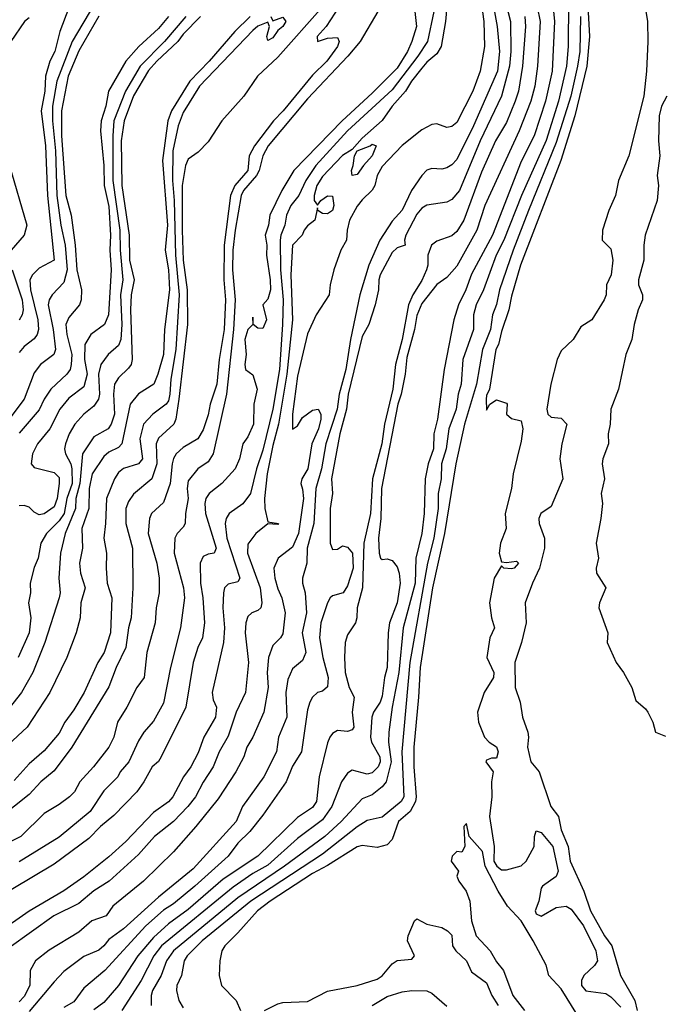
# Model space of a CAD drawing. Header units: metres. Extents: x -46681 to -43747, y -240911 to -237677.
# Tile 538 of 656: x -46520 to -46455, y -238744 to -238645. Entities that reach past the tile are written whole.
import ezdxf

# ---------------------------------------------------------------- set-up
doc = ezdxf.new("R2010")
doc.units = ezdxf.units.M
doc.layers.add('CONTOUR_INDEX', color=1, linetype='Continuous')
doc.layers.add('CONTOUR_INTER', color=3, linetype='Continuous')

msp = doc.modelspace()

# ---------------------------------------------------------------- linework, layer by layer
at = {"layer": 'CONTOUR_INDEX'}
for points, elevation in [([(-46472.506, -238638.52), (-46470.681, -238645.52), (-46470.636, -238648.52), (-46470.795, -238650.02), (-46471.599, -238653.02), (-46473.741, -238657.52), (-46475.799, -238662.52), (-46476.595, -238663.439), (-46477.095, -238663.703), (-46479.095, -238663.989), (-46479.595, -238664.287), (-46480.095, -238664.906), (-46481.221, -238667.02), (-46481.338, -238667.52), (-46481.271, -238668.02), (-46482.095, -238668.292), (-46482.595, -238668.77), (-46483.796, -238671.02), (-46483.942, -238671.52), (-46483.95, -238672.52), (-46484.284, -238674.02), (-46484.93, -238676.02), (-46485.595, -238677.211), (-46486.999, -238683.02), (-46487.187, -238684.52), (-46487.854, -238687.02), (-46488.691, -238691.52), (-46488.588, -238693.02), (-46488.822, -238694.52), (-46488.827, -238698.02), (-46488.595, -238698.634), (-46488.095, -238698.623), (-46487.595, -238698.283), (-46487.095, -238698.427), (-46486.59, -238699.02), (-46486.524, -238700.52), (-46487.095, -238702.304), (-46487.528, -238703.02), (-46488.595, -238703.309), (-46488.806, -238703.52), (-46489.093, -238704.02), (-46489.775, -238706.02), (-46489.893, -238707.52), (-46489.575, -238709.52), (-46489.03, -238711.52), (-46489.095, -238712.471), (-46489.595, -238712.886), (-46490.095, -238713.05), (-46490.595, -238713.506), (-46490.868, -238714.02), (-46491.095, -238714.764), (-46491.719, -238719.02), (-46492.595, -238720.452), (-46493.259, -238722.02), (-46495.595, -238725.39), (-46496.889, -238727.02), (-46498.095, -238728.211), (-46499.095, -238729.52), (-46502.42, -238732.52), (-46504.595, -238734.286), (-46505.595, -238734.947), (-46507.35, -238736.52), (-46511.494, -238741.02), (-46513.595, -238742.778), (-46514.595, -238744.15), (-46515.595, -238744.724)], 75), ([(-46509.729, -238639.02), (-46514.759, -238647.52), (-46516.327, -238651.52), (-46516.737, -238654.02), (-46516.752, -238655.52), (-46516.461, -238658.52), (-46516.307, -238663.02), (-46515.918, -238666.02), (-46515.486, -238668.02), (-46515.261, -238670.52), (-46515.595, -238671.768), (-46516.791, -238673.02), (-46517.095, -238673.52), (-46517.188, -238674.02), (-46516.669, -238676.52), (-46516.464, -238678.52), (-46516.607, -238679.02), (-46517.948, -238680.02), (-46518.595, -238680.859), (-46519.613, -238683.52), (-46521.841, -238686.52)], 90), ([(-46480.29, -238644.52), (-46480.128, -238646.02), (-46480.595, -238647.523), (-46481.054, -238648.52), (-46482.095, -238650.2), (-46484.595, -238652.742), (-46487.609, -238655.52), (-46492.46, -238660.52), (-46493.697, -238662.52), (-46494.906, -238665.02), (-46495.008, -238666.02), (-46495.353, -238667.02), (-46495.177, -238668.02), (-46495.224, -238669.02), (-46494.85, -238671.52), (-46494.83, -238672.52), (-46495.095, -238673.468), (-46495.578, -238674.02), (-46495.211, -238675.52), (-46495.595, -238676.397), (-46496.095, -238676.39), (-46496.578, -238676.02), (-46496.595, -238675.264), (-46496.609, -238676.02), (-46497.095, -238676.522), (-46497.396, -238677.52), (-46497.276, -238679.02), (-46497.406, -238680.02), (-46497.348, -238680.52), (-46496.595, -238681.059), (-46496.175, -238682.52), (-46496.494, -238684.02), (-46496.521, -238686.02), (-46497.095, -238687.314), (-46497.616, -238688.02), (-46497.928, -238689.52), (-46498.363, -238690.52), (-46499.723, -238692.02), (-46501.009, -238693.02), (-46501.328, -238693.52), (-46501.431, -238694.02), (-46501.365, -238695.02), (-46500.289, -238698.52), (-46500.48, -238699.02), (-46501.095, -238699.11), (-46501.595, -238699.334), (-46501.892, -238700.02), (-46501.868, -238702.02), (-46501.62, -238703.52), (-46501.47, -238706.02), (-46501.671, -238707.52), (-46502.128, -238708.52), (-46502.595, -238710.025), (-46503.346, -238714.52), (-46505.811, -238719.52), (-46506.095, -238719.974), (-46506.732, -238720.52), (-46507.549, -238722.02), (-46508.277, -238723.02), (-46510.595, -238725.414), (-46511.922, -238726.52), (-46513.095, -238727.743), (-46516.595, -238730.317), (-46525.095, -238735.372)], 80), ([(-46496.875, -238645.02), (-46498.416, -238646.52), (-46500.98, -238649.52), (-46502.952, -238651.52), (-46504.792, -238654.52), (-46505.156, -238655.52), (-46505.695, -238659.52), (-46505.181, -238666.02), (-46505.404, -238668.52), (-46505.075, -238670.52), (-46504.99, -238672.52), (-46505.492, -238676.52), (-46505.599, -238679.02), (-46506.142, -238681.02), (-46506.56, -238682.02), (-46508.095, -238682.978), (-46508.932, -238684.02), (-46509.79, -238688.02), (-46510.095, -238688.372), (-46511.095, -238688.861), (-46511.595, -238689.278), (-46512.757, -238691.02), (-46513.063, -238692.52), (-46513.096, -238694.52), (-46513.793, -238696.52), (-46513.746, -238698.52), (-46514.048, -238700.02), (-46513.921, -238701.02), (-46513.469, -238702.52), (-46513.909, -238704.02), (-46513.983, -238705.52), (-46514.386, -238707.02), (-46515.298, -238709.52), (-46517.009, -238713.02), (-46519.311, -238716.52), (-46524.595, -238721.408)], 85), ([(-46463.659, -238645.02), (-46463.725, -238648.52), (-46463.929, -238650.02), (-46464.617, -238653.02), (-46466.095, -238657.709), (-46468.882, -238664.52), (-46470.417, -238668.52), (-46471.781, -238672.52), (-46472.095, -238674.005), (-46472.489, -238675.02), (-46472.697, -238676.52), (-46473.492, -238678.52), (-46474.099, -238682.02), (-46475.296, -238686.02), (-46476.199, -238690.02), (-46477.33, -238697.02), (-46478.523, -238702.52), (-46479.778, -238710.52), (-46479.931, -238713.52), (-46480.403, -238718.52), (-46480.398, -238720.52), (-46480.16, -238723.52), (-46480.24, -238724.02), (-46480.787, -238725.02), (-46481.933, -238726.02), (-46482.595, -238727.819), (-46483.095, -238728.378), (-46484.095, -238728.623), (-46485.595, -238728.441), (-46486.095, -238728.575), (-46489.095, -238730.457), (-46490.595, -238731.252), (-46494.87, -238734.02), (-46496.132, -238735.02), (-46498.095, -238737.228), (-46499.419, -238738.52), (-46499.721, -238739.02), (-46499.934, -238740.02), (-46499.978, -238741.52), (-46499.743, -238742.52), (-46498.268, -238744.02), (-46497.832, -238745.02)], 70), ([(-46495.419, -238745.02), (-46494.095, -238744.347), (-46493.595, -238744.224), (-46491.095, -238744.12), (-46489.095, -238743.104), (-46486.095, -238742.503), (-46484.095, -238741.882), (-46483.595, -238741.56), (-46482.595, -238740.335), (-46482.095, -238740.005), (-46480.595, -238739.873), (-46480.329, -238739.52), (-46481.042, -238738.02), (-46480.965, -238737.52), (-46480.329, -238736.02), (-46480.095, -238735.809), (-46479.095, -238736.354), (-46477.595, -238736.695), (-46477.023, -238737.02), (-46476.595, -238737.464), (-46476.525, -238738.52), (-46476.191, -238739.02), (-46475.109, -238740.02), (-46474.595, -238741.127), (-46473.095, -238742.235), (-46472.576, -238743.52), (-46471.916, -238744.52)], 70)]:
    msp.add_lwpolyline(points, dxfattribs=dict(at, elevation=elevation))
at = {"layer": 'CONTOUR_INTER'}
for points, elevation in [([(-46463.051, -238641.52), (-46462.729, -238647.02), (-46463.003, -238650.02), (-46464.211, -238655.02), (-46465.634, -238659.52), (-46469.692, -238670.02), (-46470.595, -238673.145), (-46470.859, -238674.52), (-46471.595, -238676.72), (-46471.885, -238678.02), (-46472.146, -238678.52), (-46472.795, -238682.52), (-46473.095, -238683.139), (-46473.143, -238683.52), (-46473.095, -238684.618), (-46472.758, -238684.02), (-46472.095, -238683.603), (-46471.095, -238683.93), (-46471.005, -238684.02), (-46471.091, -238685.02), (-46470.595, -238685.45), (-46469.595, -238685.703), (-46469.449, -238686.52), (-46469.595, -238687.729), (-46470.413, -238691.02), (-46470.597, -238692.52), (-46471.233, -238695.02), (-46471.107, -238696.52), (-46471.687, -238698.02), (-46471.822, -238699.02), (-46471.595, -238699.899), (-46471.095, -238699.961), (-46470.095, -238699.828), (-46469.874, -238700.02), (-46470.3, -238700.52), (-46470.595, -238700.603), (-46471.344, -238700.52), (-46471.595, -238700.296), (-46472.339, -238701.52), (-46472.793, -238704.02), (-46472.603, -238705.52), (-46472.281, -238706.52), (-46472.768, -238707.52), (-46473.075, -238709.52), (-46472.374, -238711.02), (-46472.402, -238711.52), (-46473.33, -238713.02), (-46474.014, -238715.02), (-46473.917, -238716.02), (-46473.287, -238717.52), (-46472.821, -238718.02), (-46472.095, -238718.493), (-46471.922, -238719.02), (-46472.095, -238719.639), (-46472.595, -238719.651), (-46473.095, -238719.846), (-46473.165, -238720.02), (-46472.411, -238721.02), (-46472.585, -238722.02), (-46472.573, -238723.52), (-46472.789, -238725.52), (-46472.342, -238728.52), (-46472.357, -238730.02), (-46472.068, -238730.52), (-46471.595, -238730.875), (-46471.095, -238730.887), (-46469.595, -238730.47), (-46469.109, -238730.02), (-46468.317, -238728.52), (-46468.279, -238727.52), (-46468.095, -238726.94), (-46467.595, -238727.113), (-46466.439, -238728.52), (-46465.876, -238731.02), (-46466.095, -238731.556), (-46467.473, -238732.52), (-46467.595, -238732.724), (-46467.825, -238734.02), (-46468.208, -238735.02), (-46468.095, -238735.32), (-46467.595, -238735.546), (-46466.095, -238734.685), (-46465.095, -238734.54), (-46464.595, -238734.844), (-46463.353, -238736.52), (-46462.086, -238739.02), (-46461.938, -238740.02), (-46462.225, -238740.52), (-46463.317, -238741.52), (-46463.531, -238742.02), (-46463.546, -238742.52), (-46463.095, -238743.068), (-46461.095, -238743.333), (-46460.595, -238743.653), (-46459.595, -238744.694)], 69), ([(-46468.313, -238642.52), (-46467.7, -238645.52), (-46467.969, -238650.02), (-46468.243, -238652.02), (-46468.633, -238653.52), (-46469.815, -238656.52), (-46473.253, -238664.02), (-46474.056, -238666.52), (-46476.095, -238670.152), (-46477.095, -238671.293), (-46478.095, -238671.972), (-46479.595, -238673.892), (-46480.095, -238675.107), (-46480.346, -238676.52), (-46481.095, -238679.324), (-46481.263, -238681.02), (-46481.668, -238683.02), (-46482.003, -238684.02), (-46483.662, -238692.52), (-46483.734, -238695.52), (-46483.957, -238697.52), (-46483.907, -238699.02), (-46483.754, -238699.52), (-46483.595, -238699.655), (-46483.095, -238699.593), (-46482.595, -238699.762), (-46482.095, -238700.385), (-46481.867, -238701.02), (-46481.795, -238702.02), (-46482.08, -238704.02), (-46482.861, -238706.02), (-46483.004, -238707.02), (-46483.082, -238710.52), (-46483.351, -238711.52), (-46483.595, -238713.388), (-46483.805, -238714.02), (-46484.466, -238715.02), (-46484.621, -238715.52), (-46484.768, -238717.52), (-46484.656, -238718.02), (-46483.821, -238719.52), (-46483.78, -238720.02), (-46483.985, -238720.52), (-46484.595, -238721.13), (-46485.095, -238721.239), (-46486.595, -238720.834), (-46487.095, -238721.144), (-46487.677, -238722.02), (-46488.658, -238724.52), (-46489.595, -238725.848), (-46492.095, -238727.736), (-46495.095, -238730.423), (-46496.595, -238731.257), (-46498.595, -238732.631), (-46505.786, -238738.52), (-46506.545, -238739.52), (-46507.821, -238742.02), (-46509.773, -238745.02)], 73), ([(-46466.601, -238642.02), (-46466.264, -238645.52), (-46466.485, -238650.52), (-46467.178, -238653.52), (-46468.317, -238657.02), (-46469.595, -238659.591), (-46472.507, -238667.02), (-46474.595, -238670.956), (-46475.174, -238672.52), (-46475.904, -238674.02), (-46476.383, -238675.52), (-46477.363, -238680.52), (-46478.019, -238685.52), (-46478.396, -238687.02), (-46478.419, -238688.52), (-46478.96, -238690.02), (-46479.256, -238691.52), (-46479.377, -238695.02), (-46479.596, -238697.02), (-46480.209, -238699.52), (-46480.273, -238702.02), (-46481.494, -238706.52), (-46481.922, -238711.02), (-46482.598, -238714.52), (-46482.908, -238717.02), (-46482.943, -238718.02), (-46482.682, -238720.02), (-46483.199, -238722.02), (-46483.595, -238722.526), (-46484.595, -238723.329), (-46485.595, -238723.734), (-46487.727, -238726.02), (-46489.36, -238727.52), (-46493.414, -238730.52), (-46498.095, -238733.709), (-46504.587, -238739.02), (-46505.276, -238740.02), (-46505.812, -238741.52), (-46506.678, -238743.02), (-46506.826, -238743.52), (-46506.828, -238744.52)], 72), ([(-46473.693, -238643.02), (-46473.361, -238645.52), (-46473.297, -238648.02), (-46473.739, -238650.52), (-46474.48, -238652.52), (-46476.095, -238655.674), (-46476.595, -238656.087), (-46477.095, -238656.171), (-46478.095, -238655.825), (-46478.595, -238655.892), (-46479.595, -238656.424), (-46481.595, -238657.981), (-46483.595, -238660.113), (-46484.088, -238661.02), (-46484.321, -238662.02), (-46484.595, -238662.505), (-46485.595, -238663.454), (-46486.095, -238664.104), (-46486.876, -238665.52), (-46487.125, -238666.52), (-46487.173, -238667.52), (-46487.745, -238668.52), (-46488.443, -238670.52), (-46488.812, -238672.02), (-46488.915, -238673.02), (-46490.224, -238675.02), (-46491.095, -238676.938), (-46492.095, -238681.191), (-46492.61, -238685.02), (-46492.595, -238686.525), (-46492.095, -238686.208), (-46491.595, -238685.369), (-46490.595, -238684.616), (-46490.026, -238684.52), (-46489.747, -238685.02), (-46489.748, -238685.52), (-46489.989, -238686.52), (-46490.674, -238688.02), (-46491.084, -238690.52), (-46491.67, -238691.52), (-46491.773, -238692.02), (-46491.595, -238692.56), (-46491.512, -238693.52), (-46491.992, -238697.02), (-46492.595, -238698.401), (-46494.04, -238699.52), (-46494.483, -238700.52), (-46494.404, -238701.52), (-46494.095, -238702.617), (-46493.683, -238703.52), (-46493.343, -238705.02), (-46493.595, -238707.118), (-46493.829, -238707.52), (-46494.595, -238708.304), (-46495.024, -238709.52), (-46495.155, -238711.02), (-46495.045, -238712.52), (-46495.507, -238715.02), (-46496.599, -238717.52), (-46497.197, -238718.52), (-46497.52, -238719.52), (-46498.315, -238721.02), (-46500.095, -238723.748), (-46502.318, -238726.52), (-46504.595, -238729.065), (-46507.601, -238732.02), (-46510.668, -238734.52), (-46511.36, -238735.52), (-46512.803, -238736.02), (-46514.095, -238737.145), (-46517.095, -238738.95), (-46518.443, -238740.02), (-46518.991, -238741.02), (-46519.021, -238742.52), (-46519.595, -238743.611), (-46520.095, -238744.168)], 77), ([(-46472.546, -238643.02), (-46472.034, -238646.02), (-46471.788, -238648.52), (-46472.007, -238650.52), (-46474.393, -238656.02), (-46476.095, -238659.419), (-46476.595, -238659.932), (-46477.095, -238660.237), (-46477.595, -238660.376), (-46478.595, -238660.321), (-46479.095, -238660.478), (-46479.595, -238661.024), (-46480.631, -238662.52), (-46481.595, -238664.512), (-46482.595, -238665.62), (-46483.837, -238667.52), (-46484.943, -238670.02), (-46485.85, -238673.02), (-46486.79, -238677.52), (-46487.25, -238680.52), (-46487.926, -238683.02), (-46488.107, -238684.52), (-46489.244, -238688.02), (-46489.692, -238690.52), (-46490.276, -238692.52), (-46490.47, -238696.02), (-46491.126, -238698.52), (-46491.162, -238700.02), (-46491.596, -238701.52), (-46491.601, -238702.02), (-46491.337, -238703.02), (-46491.198, -238705.02), (-46491.631, -238707.02), (-46491.263, -238709.02), (-46491.595, -238709.822), (-46492.595, -238710.639), (-46493.095, -238711.72), (-46493.282, -238713.02), (-46493.196, -238715.52), (-46494.031, -238717.52), (-46494.207, -238719.02), (-46495.497, -238721.52), (-46497.651, -238724.52), (-46498.268, -238726.02), (-46502.595, -238730.776), (-46506.095, -238733.631), (-46509.595, -238736.81), (-46511.095, -238737.885), (-46511.595, -238738.538), (-46512.095, -238738.947), (-46513.595, -238739.611), (-46515.595, -238741.109), (-46516.595, -238742.133), (-46519.095, -238745.128)], 76), ([(-46464.841, -238643.52), (-46464.894, -238648.02), (-46465.041, -238650.02), (-46465.844, -238653.52), (-46467.095, -238657.486), (-46469.589, -238663.02), (-46471.371, -238667.52), (-46472.11, -238669.02), (-46473.393, -238672.52), (-46474.152, -238674.02), (-46474.399, -238675.02), (-46474.398, -238676.52), (-46475.473, -238679.52), (-46475.637, -238682.02), (-46475.953, -238683.02), (-46476.164, -238684.52), (-46476.87, -238686.52), (-46477.158, -238688.52), (-46477.613, -238690.02), (-46477.653, -238691.52), (-46477.952, -238693.02), (-46477.954, -238694.52), (-46478.412, -238697.52), (-46479.044, -238700.02), (-46480.793, -238710.02), (-46481.615, -238719.02), (-46481.425, -238723.52), (-46481.695, -238724.02), (-46483.595, -238725.589), (-46485.095, -238725.924), (-46486.095, -238726.552), (-46489.595, -238729.297), (-46496.787, -238734.02), (-46501.693, -238738.02), (-46503.2, -238739.52), (-46503.494, -238740.02), (-46503.774, -238741.52), (-46504.251, -238742.52), (-46504.279, -238743.02), (-46504.028, -238744.02), (-46503.595, -238744.769)], 71), ([(-46478.385, -238644.52), (-46479.044, -238647.52), (-46479.991, -238649.02), (-46482.595, -238652.388), (-46487.095, -238656.504), (-46490.28, -238660.02), (-46491.255, -238661.52), (-46491.989, -238663.02), (-46492.77, -238664.02), (-46493.221, -238665.02), (-46493.391, -238666.02), (-46493.789, -238667.02), (-46493.856, -238667.52), (-46493.81, -238670.52), (-46493.564, -238673.52), (-46493.615, -238676.02), (-46493.926, -238680.52), (-46494.595, -238684.522), (-46495.595, -238688.635), (-46496.215, -238690.52), (-46496.844, -238693.02), (-46497.595, -238694.067), (-46498.974, -238695.02), (-46499.27, -238695.52), (-46499.37, -238696.02), (-46499.224, -238697.52), (-46497.9, -238701.52), (-46498.095, -238701.906), (-46499.095, -238702.126), (-46499.44, -238702.52), (-46499.558, -238703.02), (-46499.603, -238704.52), (-46499.466, -238706.52), (-46499.542, -238708.02), (-46500.682, -238713.02), (-46500.595, -238713.773), (-46500.239, -238714.52), (-46500.37, -238715.52), (-46501.539, -238717.52), (-46502.095, -238719.09), (-46502.831, -238720.52), (-46503.567, -238721.52), (-46504.631, -238723.52), (-46505.095, -238724.053), (-46506.595, -238725.096), (-46509.364, -238728.02), (-46511.095, -238729.578), (-46513.595, -238731.592), (-46515.595, -238732.993), (-46519.095, -238735.029), (-46522.595, -238737.437)], 79), ([(-46489.559, -238644.02), (-46494.095, -238649.09), (-46496.117, -238651.02), (-46497.516, -238653.02), (-46499.723, -238655.52), (-46501.095, -238657.614), (-46502.095, -238658.652), (-46503.095, -238659.361), (-46503.381, -238660.02), (-46503.694, -238662.02), (-46503.707, -238666.52), (-46503.593, -238669.52), (-46503.214, -238672.52), (-46503.181, -238676.02), (-46504.03, -238683.52), (-46504.346, -238685.52), (-46504.553, -238686.02), (-46506.095, -238687.443), (-46506.333, -238688.02), (-46506.272, -238690.02), (-46506.767, -238691.52), (-46508.595, -238693.08), (-46509.095, -238693.827), (-46509.358, -238694.52), (-46509.36, -238696.02), (-46508.71, -238698.52), (-46508.668, -238702.52), (-46508.828, -238705.52), (-46509.095, -238706.52), (-46509.365, -238708.52), (-46510.359, -238710.52), (-46511.095, -238712.459), (-46514.82, -238718.52), (-46516.595, -238720.909), (-46517.93, -238722.02), (-46519.095, -238723.298), (-46522.095, -238725.655)], 83), ([(-46487.92, -238644.02), (-46489.21, -238646.02), (-46490.116, -238647.02), (-46490.095, -238647.529), (-46489.095, -238647.202), (-46488.095, -238647.125), (-46487.903, -238647.52), (-46488.071, -238648.02), (-46489.174, -238649.52), (-46490.595, -238650.925), (-46493.564, -238654.52), (-46494.534, -238655.52), (-46496.423, -238658.02), (-46496.966, -238659.02), (-46497.112, -238660.52), (-46498.402, -238662.02), (-46498.837, -238663.02), (-46499.478, -238668.02), (-46499.526, -238671.52), (-46499.347, -238673.52), (-46499.498, -238676.52), (-46499.999, -238679.52), (-46500.209, -238682.02), (-46500.906, -238684.02), (-46501.095, -238685.101), (-46501.595, -238686.608), (-46502.132, -238687.52), (-46503.595, -238688.366), (-46504.313, -238689.02), (-46504.595, -238689.49), (-46504.719, -238690.02), (-46504.919, -238692.02), (-46505.595, -238693.923), (-46506.776, -238695.02), (-46506.991, -238695.52), (-46507.125, -238697.02), (-46506.241, -238700.02), (-46506.012, -238701.52), (-46506.019, -238703.02), (-46506.331, -238704.52), (-46506.426, -238706.02), (-46507.257, -238709.02), (-46507.532, -238711.52), (-46508.277, -238712.52), (-46509.285, -238714.52), (-46510.208, -238716.02), (-46510.593, -238717.52), (-46511.088, -238718.52), (-46512.634, -238720.52), (-46513.995, -238722.02), (-46514.535, -238723.02), (-46515.042, -238723.52), (-46516.095, -238724.32), (-46517.595, -238725.213), (-46519.937, -238727.52), (-46521.906, -238728.52)], 82), ([(-46477.101, -238644.02), (-46477.213, -238645.52), (-46477.651, -238648.02), (-46478.095, -238648.777), (-46479.095, -238649.623), (-46479.595, -238650.215), (-46480.629, -238651.52), (-46481.244, -238652.52), (-46482.602, -238654.02), (-46483.595, -238655.491), (-46485.595, -238657.269), (-46486.595, -238658.395), (-46487.595, -238659.014), (-46489.595, -238661.108), (-46490.175, -238662.02), (-46490.433, -238663.02), (-46490.415, -238663.52), (-46490.095, -238663.99), (-46489.753, -238663.52), (-46489.095, -238663.06), (-46488.595, -238663.088), (-46488.447, -238664.02), (-46488.572, -238664.52), (-46489.095, -238664.877), (-46489.595, -238664.843), (-46490.068, -238664.52), (-46490.095, -238664.273), (-46490.36, -238665.52), (-46491.095, -238666.092), (-46491.441, -238666.52), (-46491.641, -238667.02), (-46492.595, -238668.038), (-46492.765, -238671.02), (-46492.622, -238675.52), (-46493.165, -238681.02), (-46494.011, -238686.02), (-46494.595, -238688.172), (-46495.148, -238691.02), (-46495.42, -238693.52), (-46495.393, -238694.52), (-46495.095, -238695.868), (-46494.009, -238696.02), (-46494.095, -238696.127), (-46495.095, -238696.058), (-46496.31, -238697.02), (-46497.095, -238698.116), (-46497.142, -238699.02), (-46495.873, -238702.52), (-46495.707, -238704.02), (-46495.805, -238704.52), (-46496.095, -238704.798), (-46496.696, -238705.02), (-46497.095, -238705.386), (-46497.311, -238706.02), (-46497.379, -238707.02), (-46497.048, -238710.02), (-46497.326, -238713.02), (-46498.283, -238715.02), (-46499.095, -238717.431), (-46499.996, -238719.02), (-46500.595, -238720.52), (-46501.595, -238722.059), (-46502.357, -238723.52), (-46503.128, -238724.52), (-46504.568, -238726.02), (-46506.498, -238727.52), (-46508.095, -238729.349), (-46511.054, -238732.02), (-46512.595, -238733.002), (-46514.095, -238734.262), (-46516.608, -238735.52), (-46521.095, -238738.715)], 78), ([(-46515.095, -238644.132), (-46516.003, -238646.52), (-46516.503, -238648.52), (-46517.011, -238649.52), (-46517.459, -238651.02), (-46517.52, -238652.52), (-46517.873, -238654.52), (-46517.455, -238658.02), (-46517.26, -238663.02), (-46516.579, -238669.52), (-46518.095, -238670.352), (-46518.759, -238671.02), (-46519.013, -238671.52), (-46518.968, -238672.52), (-46518.211, -238675.52), (-46518.16, -238676.52), (-46518.28, -238677.02), (-46518.595, -238677.438), (-46519.595, -238678.203), (-46520.095, -238678.823)], 91), ([(-46484.025, -238644.52), (-46485.793, -238647.52), (-46487.029, -238649.02), (-46491.095, -238653.31), (-46495.055, -238658.02), (-46495.594, -238659.02), (-46495.963, -238660.52), (-46496.226, -238661.02), (-46497.555, -238662.52), (-46497.769, -238663.02), (-46498.39, -238666.52), (-46498.6, -238668.52), (-46498.654, -238670.52), (-46498.393, -238673.52), (-46498.551, -238676.52), (-46499.244, -238683.02), (-46500.576, -238689.02), (-46501.095, -238689.833), (-46502.116, -238690.52), (-46503.095, -238691.744), (-46503.221, -238692.52), (-46503.101, -238693.52), (-46503.376, -238695.02), (-46503.392, -238696.02), (-46503.595, -238696.399), (-46504.22, -238697.02), (-46504.439, -238697.52), (-46504.499, -238699.02), (-46503.583, -238702.52), (-46503.484, -238703.52), (-46503.861, -238706.52), (-46504.88, -238710.52), (-46505.595, -238714.102), (-46506.595, -238715.914), (-46507.552, -238717.02), (-46508.095, -238717.899), (-46509.081, -238720.02), (-46509.957, -238721.02), (-46510.193, -238721.52), (-46511.595, -238722.946), (-46512.956, -238725.02), (-46516.095, -238727.595), (-46520.095, -238730.08)], 81), ([(-46457.095, -238644.286), (-46456.921, -238645.52), (-46456.868, -238647.52), (-46456.992, -238650.52), (-46457.263, -238653.02), (-46458.777, -238659.02), (-46459.809, -238661.52), (-46460.128, -238663.02), (-46460.778, -238664.52), (-46461.435, -238666.52), (-46461.477, -238667.52), (-46460.595, -238668.39), (-46460.381, -238669.52), (-46460.553, -238671.02), (-46461.037, -238672.02), (-46461.065, -238673.02), (-46461.26, -238673.52), (-46462.516, -238675.52), (-46463.595, -238676.249), (-46464.392, -238677.52), (-46465.595, -238678.663), (-46465.989, -238679.52), (-46466.623, -238682.02), (-46467.021, -238684.52), (-46466.938, -238685.02), (-46466.595, -238685.319), (-46465.595, -238685.418), (-46465.009, -238686.02), (-46465.52, -238688.02), (-46465.734, -238689.52), (-46465.417, -238691.52), (-46466.595, -238694.336), (-46467.629, -238695.02), (-46467.833, -238695.52), (-46467.813, -238696.02), (-46467.28, -238697.52), (-46467.278, -238698.52), (-46467.784, -238700.52), (-46468.486, -238702.02), (-46469.218, -238704.02), (-46469.098, -238706.02), (-46469.575, -238708.02), (-46470.24, -238710.02), (-46470.224, -238712.52), (-46469.707, -238714.02), (-46469.464, -238715.52), (-46468.928, -238717.02), (-46468.861, -238717.52), (-46468.981, -238718.52), (-46468.629, -238720.02), (-46467.812, -238721.02), (-46466.627, -238724.52), (-46465.848, -238725.52), (-46465.595, -238726.863), (-46464.897, -238728.52), (-46464.672, -238730.02), (-46463.319, -238733.02), (-46462.628, -238735.02), (-46461.229, -238737.52), (-46460.482, -238738.52), (-46459.628, -238741.52), (-46458.172, -238744.02), (-46457.954, -238745.02)], 68), ([(-46501.849, -238645.02), (-46503.595, -238646.798), (-46504.143, -238647.52), (-46506.268, -238649.52), (-46507.095, -238650.46), (-46508.595, -238652.986), (-46509.545, -238655.52), (-46509.829, -238657.52), (-46509.773, -238662.02), (-46509.028, -238667.02), (-46508.989, -238669.52), (-46508.548, -238671.52), (-46508.827, -238673.02), (-46508.892, -238674.52), (-46508.751, -238679.52), (-46508.853, -238680.02), (-46509.095, -238680.386), (-46510.095, -238681.359), (-46510.51, -238682.02), (-46510.623, -238683.02), (-46510.499, -238685.02), (-46510.839, -238686.02), (-46511.155, -238686.52), (-46512.595, -238687.324), (-46513.745, -238689.02), (-46514.004, -238692.02), (-46514.389, -238693.52), (-46514.423, -238694.52), (-46515.482, -238697.02), (-46515.945, -238699.02), (-46516.101, -238701.52), (-46515.98, -238703.02), (-46516.076, -238703.52), (-46517.508, -238708.02), (-46518.744, -238711.02), (-46519.86, -238713.02), (-46521.595, -238715.241)], 86), ([(-46519.095, -238645.143), (-46519.577, -238645.52), (-46520.943, -238647.52)], 92), ([(-46494.805, -238645.02), (-46494.595, -238645.447), (-46493.595, -238645.09), (-46493.296, -238645.52), (-46493.59, -238646.02), (-46494.095, -238646.409), (-46494.595, -238647.155), (-46495.095, -238647.445), (-46495.208, -238647.02), (-46494.913, -238646.02), (-46495.095, -238645.597), (-46496.095, -238645.991), (-46496.595, -238646.431), (-46501.977, -238652.02), (-46503.595, -238654.689), (-46504.12, -238656.02), (-46504.639, -238658.52), (-46504.689, -238661.52), (-46504.499, -238663.52), (-46504.39, -238669.02), (-46504.002, -238673.02), (-46504.358, -238678.52), (-46504.84, -238681.52), (-46504.932, -238683.02), (-46505.095, -238683.69), (-46505.327, -238684.02), (-46506.661, -238685.02), (-46507.595, -238686.03), (-46507.954, -238687.52), (-46507.699, -238689.52), (-46508.095, -238690.035), (-46509.595, -238690.501), (-46510.095, -238690.896), (-46510.526, -238691.52), (-46511.326, -238693.52), (-46511.406, -238696.02), (-46511.599, -238697.52), (-46511.306, -238699.02), (-46511.361, -238700.52), (-46511.247, -238702.02), (-46510.787, -238703.52), (-46510.911, -238707.02), (-46511.538, -238709.02), (-46512.176, -238710.02), (-46513.563, -238713.02), (-46514.595, -238714.789), (-46515.526, -238716.02), (-46516.095, -238717.111), (-46517.595, -238718.912), (-46519.095, -238720.209), (-46520.595, -238721.9)], 84), ([(-46503.346, -238645.02), (-46505.497, -238647.52), (-46507.916, -238650.02), (-46509.403, -238652.52), (-46510.57, -238655.52), (-46510.685, -238657.02), (-46510.668, -238661.52), (-46509.993, -238666.52), (-46509.956, -238668.52), (-46509.686, -238671.52), (-46509.903, -238673.02), (-46509.776, -238676.02), (-46509.88, -238677.52), (-46510.095, -238678.107), (-46511.144, -238679.02), (-46511.904, -238680.02), (-46512.136, -238681.02), (-46512.009, -238683.02), (-46512.132, -238683.52), (-46512.595, -238684.233), (-46513.595, -238685.038), (-46514.49, -238686.02), (-46515.081, -238687.02), (-46515.426, -238688.02), (-46515.537, -238688.52), (-46515.453, -238689.02), (-46514.92, -238690.02), (-46514.8, -238690.52), (-46514.765, -238692.02), (-46515.306, -238693.52), (-46515.591, -238695.02), (-46516.095, -238695.759), (-46517.339, -238697.02), (-46517.928, -238698.02), (-46518.208, -238699.52), (-46518.595, -238700.459), (-46518.987, -238702.02), (-46518.965, -238703.02), (-46519.172, -238704.02), (-46518.928, -238705.52), (-46519.087, -238707.02), (-46520.219, -238709.52)], 87), ([(-46512.095, -238644.984), (-46514.095, -238648.469), (-46515.189, -238651.02), (-46515.86, -238654.52), (-46515.837, -238657.02), (-46515.411, -238663.02), (-46514.876, -238665.02), (-46514.46, -238668.02), (-46514.288, -238670.52), (-46513.82, -238672.52), (-46513.875, -238673.52), (-46514.029, -238674.02), (-46515.095, -238675.313), (-46515.402, -238676.02), (-46515.298, -238677.02), (-46514.817, -238679.02), (-46514.862, -238680.02), (-46514.987, -238680.52), (-46515.305, -238681.02), (-46516.902, -238682.52), (-46517.576, -238683.52), (-46518.095, -238684.604), (-46520.095, -238686.953)], 89), ([(-46505.096, -238645.02), (-46506.095, -238646.236), (-46508.081, -238648.02), (-46509.362, -238649.52), (-46511.12, -238652.52), (-46511.39, -238654.02), (-46511.869, -238655.52), (-46511.912, -238656.52), (-46511.581, -238660.02), (-46511.559, -238662.02), (-46511.095, -238664.139), (-46510.909, -238667.02), (-46510.996, -238668.52), (-46510.839, -238670.52), (-46511.122, -238675.02), (-46511.525, -238676.02), (-46512.882, -238677.02), (-46513.488, -238678.02), (-46513.54, -238679.52), (-46513.251, -238681.02), (-46513.595, -238682.293), (-46515.095, -238683.411), (-46516.022, -238684.52), (-46517.012, -238686.52), (-46518.246, -238688.02), (-46518.746, -238689.02), (-46518.908, -238690.02), (-46518.595, -238690.381), (-46516.595, -238690.914), (-46516.095, -238691.396), (-46516.065, -238692.02), (-46516.297, -238693.52), (-46516.595, -238694.355), (-46517.595, -238695.064), (-46518.095, -238695.153), (-46518.595, -238694.892), (-46519.095, -238694.384), (-46519.595, -238694.214), (-46520.095, -238694.261)], 88), ([(-46469.254, -238645.02), (-46469.178, -238646.02), (-46469.463, -238650.02), (-46469.883, -238652.52), (-46470.211, -238653.52), (-46471.095, -238655.694), (-46472.183, -238657.52), (-46473.595, -238660.683), (-46475.376, -238665.52), (-46476.095, -238666.639), (-46476.595, -238667.07), (-46478.095, -238667.607), (-46478.637, -238668.02), (-46478.983, -238669.02), (-46479, -238670.02), (-46479.138, -238670.52), (-46479.595, -238671.595), (-46480.51, -238673.02), (-46480.928, -238674.02), (-46481.595, -238677.523), (-46482.237, -238680.02), (-46482.53, -238682.52), (-46483.365, -238686.02), (-46483.624, -238688.02), (-46484.565, -238691.52), (-46484.762, -238695.02), (-46485.439, -238698.02), (-46485.561, -238702.52), (-46486.12, -238704.52), (-46486.134, -238705.52), (-46486.283, -238706.02), (-46487.095, -238707.229), (-46487.323, -238708.02), (-46487.395, -238709.52), (-46487.306, -238711.02), (-46486.908, -238712.52), (-46486.424, -238713.52), (-46486.623, -238715.02), (-46486.452, -238716.52), (-46486.595, -238716.785), (-46487.095, -238716.966), (-46488.095, -238716.864), (-46488.595, -238717.162), (-46488.842, -238717.52), (-46489.095, -238718.092), (-46489.927, -238721.52), (-46490.204, -238724.02), (-46490.595, -238724.611), (-46492.095, -238725.618), (-46496.095, -238729.505), (-46499.595, -238731.804), (-46503.095, -238734.866), (-46505.095, -238736.302), (-46506.595, -238737.676), (-46508.166, -238739.52), (-46510.108, -238742.52), (-46511.595, -238744.238), (-46512.595, -238744.981)], 74), ([(-46454.952, -238653.02), (-46455.498, -238654.02), (-46455.737, -238655.02), (-46455.8, -238657.52), (-46455.662, -238659.02), (-46455.947, -238661.02), (-46455.782, -238662.02), (-46455.936, -238663.52), (-46457.124, -238667.02), (-46457.275, -238668.02), (-46457.279, -238669.52), (-46457.796, -238671.52), (-46457.81, -238672.02), (-46457.4, -238673.02), (-46457.408, -238673.52), (-46457.85, -238674.52), (-46458.255, -238676.02), (-46458.494, -238677.52), (-46459.095, -238679.033), (-46459.806, -238682.52), (-46460.588, -238684.52), (-46460.648, -238686.02), (-46460.877, -238687.02), (-46460.815, -238688.02), (-46461.386, -238689.52), (-46461.463, -238690.02), (-46461.218, -238691.52), (-46461.55, -238693.02), (-46461.435, -238694.02), (-46461.614, -238695.52), (-46462.08, -238698.02), (-46461.835, -238699.52), (-46462.061, -238700.52), (-46462.022, -238701.02), (-46461.109, -238702.52), (-46461.723, -238704.02), (-46461.798, -238704.52), (-46460.886, -238707.02), (-46460.945, -238708.02), (-46460.061, -238710.02), (-46459.313, -238711.02), (-46458.495, -238712.52), (-46458.095, -238713.849), (-46457.095, -238714.67), (-46456.873, -238715.02), (-46456.353, -238716.02), (-46456.095, -238717.02), (-46455.095, -238717.443)], 67), ([(-46484.814, -238658.02), (-46484.595, -238657.854), (-46484.206, -238658.02), (-46484.585, -238659.02), (-46485.48, -238660.02), (-46486.095, -238660.929), (-46486.609, -238661.02), (-46486.69, -238660.52), (-46486.497, -238660.02), (-46486.363, -238659.02), (-46486.095, -238658.539), (-46484.814, -238658.02)], 78), ([(-46521.095, -238659.897), (-46519.345, -238666.02), (-46519.587, -238667.02), (-46520.919, -238668.52)], 92), ([(-46520.808, -238670.52), (-46519.812, -238673.52), (-46519.696, -238674.52), (-46519.789, -238675.02), (-46520.095, -238675.566)], 92), ([(-46475.095, -238726.224), (-46475.373, -238726.52), (-46475.29, -238728.52), (-46475.595, -238729.085), (-46476.095, -238729.047), (-46476.56, -238729.52), (-46476.656, -238730.02), (-46475.905, -238731.02), (-46476.07, -238731.52), (-46475.868, -238732.02), (-46475.151, -238733.02), (-46474.766, -238734.02), (-46474.603, -238736.02), (-46474.123, -238737.52), (-46472.737, -238739.02), (-46472.095, -238740.143), (-46471.38, -238741.02), (-46470.441, -238743.52), (-46469.268, -238745.02)], 69), ([(-46463.936, -238745.52), (-46465.595, -238742.845), (-46466.823, -238741.52), (-46467.095, -238740.461), (-46468.405, -238738.02), (-46469.613, -238736.02), (-46470.982, -238734.52), (-46471.932, -238733.02), (-46473.229, -238730.52), (-46473.501, -238729.02), (-46474.857, -238727.52), (-46475.095, -238726.224)], 69), ([(-46484.595, -238744.522), (-46483.095, -238743.615), (-46481.595, -238743.157), (-46480.595, -238743.02), (-46479.095, -238743.059), (-46478.595, -238743.295), (-46477.095, -238744.609)], 71)]:
    msp.add_lwpolyline(points, dxfattribs=dict(at, elevation=elevation))

doc.saveas('drawing.dxf')
